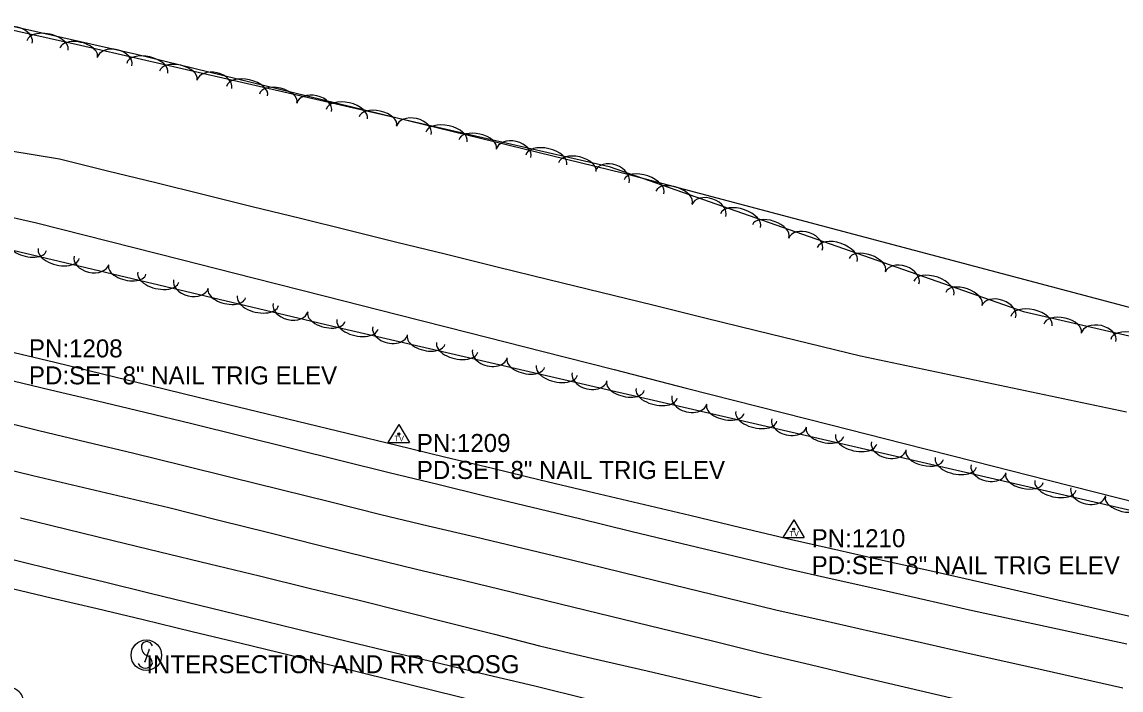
# Model space of a CAD drawing. Extents: x 1441650 to 1491889, y 345904 to 358319.
# Drawn here: x 1466376.5 to 1466681.7, y 349565.2 to 349750.9 of the extents above; entities that cross this region are included whole.
import ezdxf

# ---------------------------------------------------------------- set-up
doc = ezdxf.new("R2010")
doc.units = 0
for name, color, linetype in [('S_DITCHLINE', 7, 'Continuous'), ('S_EDGE_PAVEMENT', 7, 'Continuous'), ('S_MISC_BOUNDARY', 7, 'Continuous'), ('S_MSC_PT_SYM', 7, 'Continuous'), ('S_PAVEMENT_CROWN', 7, 'Continuous'), ('S_SECONDARY_CTL', 7, 'Continuous'), ('S_SECONDARY_CTL_ANNOT', 7, 'Continuous'), ('S_SHOULDER', 7, 'Continuous'), ('S_SIGN', 7, 'Continuous'), ('S_SIGN_ANNOT', 7, 'Continuous'), ('S_TREE', 7, 'Continuous')]:
    doc.layers.add(name, color=color, linetype=linetype)

msp = doc.modelspace()

# ---------------------------------------------------------------- linework, layer by layer
at = {"layer": 'S_DITCHLINE'}
msp.add_lwpolyline([(1466372.82, 349715.16), (1466386.85, 349712.88), (1466400.24, 349709.58), (1466413.63, 349706.27), (1466427.03, 349702.97), (1466440.42, 349699.66), (1466453.82, 349696.36), (1466467.21, 349693.06), (1466480.6, 349689.75), (1466494, 349686.45), (1466508.41, 349682.91), (1466522.82, 349679.37), (1466537.24, 349675.82), (1466551.65, 349672.28), (1466566.06, 349668.74), (1466580.47, 349665.2), (1466594.89, 349661.66), (1466609.3, 349658.12), (1466621.63, 349655.53), (1466633.95, 349652.95), (1466646.28, 349650.36), (1466658.61, 349647.77), (1466670.93, 349645.19), (1466683.26, 349642.6)], dxfattribs=at)
at = {"layer": 'S_EDGE_PAVEMENT'}
for points in [[(1466371.29, 349651.86), (1466384.38, 349648.72), (1466397.47, 349645.59), (1466410.56, 349642.45), (1466423.65, 349639.31), (1466437.44, 349635.9), (1466451.23, 349632.48), (1466465.02, 349629.06), (1466478.81, 349625.65), (1466491.92, 349622.45), (1466505.03, 349619.26), (1466518.14, 349616.07), (1466531.25, 349612.88), (1466545.54, 349609.44), (1466559.83, 349606.01), (1466574.12, 349602.58), (1466588.41, 349599.15), (1466601.43, 349596.2), (1466614.45, 349593.25), (1466627.47, 349590.3), (1466640.49, 349587.35), (1466661.92, 349582.72), (1466683.35, 349578.09)], [(1466373.93, 349601.52), (1466386.63, 349598.4), (1466399.33, 349595.28), (1466412.03, 349592.15), (1466425.72, 349588.82), (1466439.41, 349585.49), (1466453.09, 349582.15), (1466466.78, 349578.82), (1466479.8, 349575.71), (1466492.82, 349572.61), (1466505.84, 349569.5), (1466518.86, 349566.39), (1466533.81, 349562.7), (1466548.76, 349559), (1466563.71, 349555.31), (1466578.65, 349551.62), (1466602.25, 349545.59), (1466625.85, 349539.55), (1466649.06, 349533.6), (1466672.27, 349527.64), (1466686.58, 349523.98)]]:
    msp.add_lwpolyline(points, dxfattribs=at)
at = {"layer": 'S_MISC_BOUNDARY'}
msp.add_lwpolyline([(1466278.83, 349771.37), (1466408.25, 349741.95), (1466543.61, 349708.93), (1466695.8, 349668.55), (1466812.48, 349642.69), (1466855.05, 349636.14), (1466865.08, 349664.38), (1466877.71, 349719.07), (1466894.87, 349737.26)], dxfattribs=at)
at = {"layer": 'S_MSC_PT_SYM'}
for points in [[(1466411.77, 349576.47), (1466411.77, 349576.52), (1466411.77, 349576.47), (1466411.72, 349576.47), (1466411.77, 349576.47), (1466411.77, 349576.42), (1466411.77, 349576.47), (1466411.82, 349576.47)], [(1466410.6, 349573.09), (1466410.6, 349573.14), (1466410.6, 349573.09), (1466410.55, 349573.09), (1466410.6, 349573.09), (1466410.6, 349573.04), (1466410.6, 349573.09), (1466410.65, 349573.09)]]:
    msp.add_lwpolyline(points, dxfattribs=at)
at = {"layer": 'S_PAVEMENT_CROWN'}
for points in [[(1466367.97, 349640.58), (1466381.14, 349637.41), (1466394.3, 349634.23), (1466407.47, 349631.05), (1466420.63, 349627.87), (1466434.5, 349624.42), (1466448.37, 349620.96), (1466462.23, 349617.51), (1466476.1, 349614.05), (1466489.25, 349610.92), (1466502.4, 349607.79), (1466515.55, 349604.65), (1466528.7, 349601.52), (1466543.06, 349598.01), (1466557.43, 349594.5), (1466571.8, 349590.99), (1466586.17, 349587.48), (1466599.13, 349584.56), (1466612.1, 349581.64), (1466625.06, 349578.72), (1466638.03, 349575.8), (1466660.11, 349570.83), (1466682.2, 349565.85)], [(1466366.89, 349627.91), (1466379.46, 349624.92), (1466392.04, 349621.94), (1466404.62, 349618.95), (1466417.2, 349615.96), (1466431.1, 349612.48), (1466444.99, 349609.01), (1466458.89, 349605.53), (1466472.79, 349602.05), (1466486.07, 349598.85), (1466499.36, 349595.65), (1466512.65, 349592.45), (1466525.94, 349589.25), (1466540.02, 349585.8), (1466554.1, 349582.35), (1466568.19, 349578.89), (1466582.27, 349575.44), (1466595.33, 349572.34), (1466608.39, 349569.24), (1466621.45, 349566.15), (1466634.52, 349563.05), (1466656.58, 349557.65), (1466678.65, 349552.26), (1466692.82, 349548.85)], [(1466376.01, 349613.1), (1466388.92, 349609.96), (1466401.82, 349606.82), (1466414.72, 349603.67), (1466428.56, 349600.31), (1466442.4, 349596.95), (1466456.25, 349593.59), (1466470.09, 349590.23), (1466482.62, 349587.06), (1466495.14, 349583.9), (1466507.67, 349580.73), (1466520.2, 349577.56), (1466535.12, 349574.05), (1466550.05, 349570.55), (1466564.97, 349567.05), (1466579.9, 349563.55), (1466592.39, 349560.21), (1466604.88, 349556.88), (1466617.37, 349553.55), (1466629.86, 349550.22), (1466652.32, 349544.46), (1466674.77, 349538.7), (1466688.92, 349535.02)]]:
    msp.add_lwpolyline(points, dxfattribs=at)
at = {"layer": 'S_SECONDARY_CTL'}
for p, q in [((1466481.11, 349639.02), (1466478.1, 349634.06)), ((1466481.11, 349639.02), (1466484.05, 349634.06)), ((1466478.1, 349634.06), (1466484.05, 349634.06)), ((1466590.78, 349612.56), (1466587.77, 349607.6)), ((1466590.78, 349612.56), (1466593.73, 349607.6)), ((1466587.77, 349607.6), (1466593.73, 349607.6))]:
    msp.add_line(p, q, dxfattribs=at)
for centre, radius in [((1466481.11, 349636.41), 0.311), ((1466481.11, 349636.41), 0.183), ((1466481.11, 349636.41), 0.103), ((1466590.78, 349609.95), 0.311), ((1466590.78, 349609.95), 0.183), ((1466590.78, 349609.95), 0.103)]:
    msp.add_circle(centre, radius, dxfattribs=at)
at = {"layer": 'S_SHOULDER'}
for points in [[(1466372.32, 349659.55), (1466385.58, 349656.34), (1466398.85, 349653.12), (1466412.11, 349649.9), (1466425.38, 349646.69), (1466439.17, 349643.34), (1466452.95, 349639.99), (1466466.74, 349636.63), (1466480.53, 349633.28), (1466493.81, 349630.09), (1466507.09, 349626.89), (1466520.37, 349623.7), (1466533.65, 349620.51), (1466547.79, 349617.16), (1466561.94, 349613.81), (1466576.08, 349610.46), (1466590.22, 349607.11), (1466603.28, 349604.15), (1466616.33, 349601.2), (1466629.39, 349598.24), (1466642.44, 349595.29), (1466664.13, 349590.35), (1466685.81, 349585.4)], [(1466371.78, 349593.93), (1466384.55, 349590.9), (1466397.33, 349587.88), (1466410.11, 349584.85), (1466423.73, 349581.54), (1466437.36, 349578.23), (1466450.99, 349574.92), (1466464.61, 349571.61), (1466477.77, 349568.37), (1466490.92, 349565.13), (1466504.08, 349561.89), (1466517.23, 349558.65), (1466532.12, 349554.91), (1466547.01, 349551.17), (1466561.89, 349547.43), (1466576.78, 349543.69), (1466600.17, 349537.78), (1466623.55, 349531.88), (1466646.92, 349525.87), (1466670.29, 349519.87), (1466684.6, 349516.16)]]:
    msp.add_lwpolyline(points, dxfattribs=at)
at = {"layer": 'S_SIGN'}
msp.add_line((1466411.77, 349576.47), (1466410.6, 349573.09), dxfattribs=at)
msp.add_circle((1466410.99, 349574.92), 4.24, dxfattribs=at)
for centre, radius, start, end in [((1466411.12, 349577.08), 1.62, 16.5258, 156.8957), ((1466412.16, 349577.18), 2.55, 167.1196, 241.9813), ((1466410.73, 349573.52), 2.17, 204.641, 335.359), ((1466410.29, 349572.64), 2.38, 358.6529, 73.7063)]:
    msp.add_arc(centre, radius, start, end, dxfattribs=at)
at = {"layer": 'S_TREE'}
for points in [[(1466063.86, 349812.41), (1466237.66, 349779.24), (1466392.68, 349744.51), (1466539.52, 349710.73), (1466654.6, 349670.47), (1466827.86, 349630.49), (1466899.53, 349618.26), (1466902.14, 349573.23), (1466893.34, 349566.81), (1466765.84, 349596.33), (1466620.41, 349629.91), (1466464.39, 349665.93), (1466240.87, 349719.02), (1466099.59, 349751.83), (1466004.13, 349776.72)], [(1466363.76, 349698.86), (1466380.52, 349695.14), (1466400.57, 349690.03), (1466420.62, 349684.93), (1466440.67, 349679.82), (1466460.71, 349674.72), (1466480.76, 349669.61), (1466500.81, 349664.51), (1466520.86, 349659.4), (1466540.91, 349654.3), (1466560.96, 349649.19), (1466581.01, 349644.09), (1466601.06, 349638.98), (1466621.11, 349633.87), (1466641.15, 349628.77), (1466661.2, 349623.66), (1466681.25, 349618.56), (1466701.3, 349613.45)], [(1466363.76, 349698.86), (1466380.52, 349695.14), (1466400.57, 349690.03), (1466420.62, 349684.93), (1466440.67, 349679.82), (1466460.71, 349674.72), (1466480.76, 349669.61), (1466500.81, 349664.51), (1466520.86, 349659.4), (1466540.91, 349654.3), (1466560.96, 349649.19), (1466581.01, 349644.09), (1466601.06, 349638.98), (1466621.11, 349633.87), (1466641.15, 349628.77), (1466661.2, 349623.66), (1466681.25, 349618.56), (1466701.3, 349613.45)]]:
    msp.add_lwpolyline(points, dxfattribs=at)
for centre, major_axis, ratio, start_param, end_param in [((1466374.46, 349746.15), (-4.84, 1.08), 0.685298, 3.141578, 6.283171), ((1466383.55, 349744.38), (-5.73, 1.28), 0.550069, 3.141584, 6.283177), ((1466392.2, 349742.44), (-5.22, 1.17), 0.540689, 3.141584, 6.283177), ((1466402.17, 349739.88), (-4.83, 1.11), 0.685297, 3.141593, 6.283185), ((1466411.25, 349738.06), (-5.72, 1.32), 0.550068, 3.141593, 6.283185), ((1466419.89, 349736.07), (-5.21, 1.2), 0.540688, 3.141593, 6.283185), ((1466429.87, 349733.51), (-4.83, 1.11), 0.685297, 3.141593, 6.283185), ((1466438.96, 349731.68), (-5.72, 1.32), 0.550068, 3.141593, 6.283185), ((1466447.6, 349729.7), (-5.21, 1.2), 0.540688, 3.141593, 6.283185), ((1466457.58, 349727.13), (-4.83, 1.11), 0.685297, 3.141593, 6.283185), ((1466466.66, 349725.31), (-5.72, 1.32), 0.550068, 3.141593, 6.283185), ((1466475.3, 349723.32), (-5.21, 1.2), 0.540688, 3.141593, 6.283185), ((1466485.28, 349720.76), (-4.83, 1.11), 0.685297, 3.141593, 6.283185), ((1466494.36, 349718.94), (-5.72, 1.32), 0.550068, 3.141593, 6.283185), ((1466503.01, 349716.95), (-5.21, 1.2), 0.540688, 3.141593, 6.283185), ((1466512.99, 349714.39), (-4.83, 1.11), 0.685297, 3.141593, 6.283185), ((1466522.07, 349712.56), (-5.72, 1.32), 0.550068, 3.141593, 6.283185), ((1466530.71, 349710.58), (-5.21, 1.2), 0.540688, 3.141593, 6.283185), ((1466540.38, 349707.9), (-4.68, 1.64), 0.685296, 3.141593, 6.283185), ((1466549.21, 349705.09), (-5.54, 1.94), 0.550068, 3.141593, 6.283185), ((1466557.58, 349702.16), (-5.05, 1.77), 0.540688, 3.141593, 6.283185), ((1466567.22, 349698.51), (-4.68, 1.64), 0.685296, 3.141593, 6.283185), ((1466576.04, 349695.7), (-5.54, 1.94), 0.550068, 3.141593, 6.283185), ((1466584.41, 349692.77), (-5.05, 1.77), 0.540688, 3.141593, 6.283185), ((1466594.05, 349689.13), (-4.68, 1.64), 0.685296, 3.141593, 6.283185), ((1466378.03, 349688.62), (5.2, -1.24), 0.540689, 3.141598, 6.283191), ((1466602.88, 349686.31), (-5.54, 1.94), 0.550068, 3.141593, 6.283185), ((1466386.66, 349686.57), (5.71, -1.36), 0.550069, 3.141598, 6.283191), ((1466395.72, 349684.69), (4.82, -1.14), 0.685297, 3.141602, 6.283194), ((1466611.25, 349683.39), (-5.05, 1.77), 0.540688, 3.141593, 6.283185), ((1466405.69, 349682.06), (5.2, -1.24), 0.540689, 3.141598, 6.283191), ((1466620.88, 349679.74), (-4.68, 1.64), 0.685296, 3.141593, 6.283185), ((1466414.31, 349680.01), (5.71, -1.36), 0.550069, 3.141598, 6.283191), ((1466423.38, 349678.12), (4.82, -1.14), 0.685297, 3.141602, 6.283194), ((1466629.71, 349676.93), (-5.54, 1.94), 0.550068, 3.141593, 6.283185), ((1466433.34, 349675.49), (5.2, -1.24), 0.540689, 3.141598, 6.283191), ((1466638.08, 349674), (-5.05, 1.77), 0.540688, 3.141593, 6.283185), ((1466441.97, 349673.44), (5.71, -1.36), 0.550069, 3.141598, 6.283191), ((1466451.04, 349671.55), (4.82, -1.14), 0.685297, 3.141602, 6.283194), ((1466647.72, 349670.35), (-4.68, 1.64), 0.685296, 3.141593, 6.283185), ((1466461, 349668.92), (5.2, -1.24), 0.540689, 3.141598, 6.283191), ((1466656.85, 349667.77), (-5.72, 1.32), 0.550068, 3.141596, 6.283188), ((1466469.62, 349666.9), (5.72, -1.32), 0.550069, 3.141583, 6.283176), ((1466665.49, 349665.78), (-5.21, 1.2), 0.540688, 3.141596, 6.283188), ((1466675.47, 349663.21), (-4.83, 1.11), 0.685297, 3.141598, 6.28319), ((1466478.7, 349665.07), (4.83, -1.11), 0.685298, 3.141577, 6.28317), ((1466488.68, 349662.5), (5.21, -1.2), 0.540689, 3.141583, 6.283176), ((1466684.55, 349661.38), (-5.72, 1.32), 0.550068, 3.141596, 6.283188), ((1466497.32, 349660.51), (5.72, -1.32), 0.550069, 3.141583, 6.283176), ((1466506.4, 349658.68), (4.83, -1.11), 0.685298, 3.141577, 6.28317), ((1466516.38, 349656.11), (5.21, -1.2), 0.540689, 3.141583, 6.283176), ((1466525.02, 349654.11), (5.72, -1.32), 0.550069, 3.141583, 6.283176), ((1466534.1, 349652.28), (4.83, -1.11), 0.685298, 3.141577, 6.28317), ((1466544.08, 349649.71), (5.21, -1.2), 0.540689, 3.141583, 6.283176), ((1466552.72, 349647.71), (5.72, -1.32), 0.550069, 3.141583, 6.283176), ((1466561.8, 349645.89), (4.83, -1.11), 0.685298, 3.141577, 6.28317), ((1466571.78, 349643.31), (5.21, -1.2), 0.540689, 3.141583, 6.283176), ((1466580.42, 349641.32), (5.72, -1.32), 0.550069, 3.141583, 6.283176), ((1466589.5, 349639.49), (4.83, -1.11), 0.685298, 3.141577, 6.28317), ((1466599.48, 349636.92), (5.21, -1.2), 0.540689, 3.141583, 6.283176), ((1466608.12, 349634.92), (5.72, -1.32), 0.550069, 3.141583, 6.283176), ((1466617.2, 349633.09), (4.83, -1.11), 0.685298, 3.141577, 6.28317), ((1466627.18, 349630.52), (5.21, -1.2), 0.540793, 3.141689, 6.283281), ((1466635.81, 349628.53), (5.72, -1.32), 0.550175, 3.141692, 6.283285), ((1466644.89, 349626.7), (4.83, -1.12), 0.685429, 3.141755, 6.283348), ((1466654.87, 349624.13), (5.21, -1.2), 0.540793, 3.141689, 6.283281), ((1466663.51, 349622.13), (5.72, -1.32), 0.550175, 3.141692, 6.283285), ((1466672.59, 349620.3), (4.83, -1.12), 0.685429, 3.141755, 6.283348), ((1466682.56, 349617.73), (5.21, -1.2), 0.540793, 3.141689, 6.283281), ((1466371.46, 349563.68), (-5.19, 1.27), 0.540063, 3.141439, 6.283032)]:
    msp.add_ellipse(centre, major_axis=major_axis, ratio=ratio, start_param=start_param, end_param=end_param, dxfattribs=at)

# ---------------------------------------------------------------- texts
at = {"layer": 'S_SECONDARY_CTL'}
for p in [(1466479.9, 349634.4), (1466589.58, 349607.94)]:
    msp.add_text('TV', height=1.5, rotation=360, dxfattribs=at).set_placement(p)
at = {"layer": 'S_SECONDARY_CTL_ANNOT'}
for s, p in [('PN:1208', (1466378.38, 349657.7)), ('PD:SET 8" NAIL TRIG ELEV', (1466378.38, 349650.2)), ('PN:1209', (1466486.11, 349631.41)), ('PD:SET 8" NAIL TRIG ELEV', (1466486.11, 349623.91)), ('PN:1210', (1466595.78, 349604.95)), ('PD:SET 8" NAIL TRIG ELEV', (1466595.78, 349597.45))]:
    msp.add_text(s, height=5, dxfattribs=at).set_placement(p)
at = {"layer": 'S_SIGN_ANNOT'}
msp.add_text('INTERSECTION AND RR CROSG', height=5, dxfattribs=at).set_placement((1466410.99, 349569.92))

doc.saveas('drawing.dxf')
